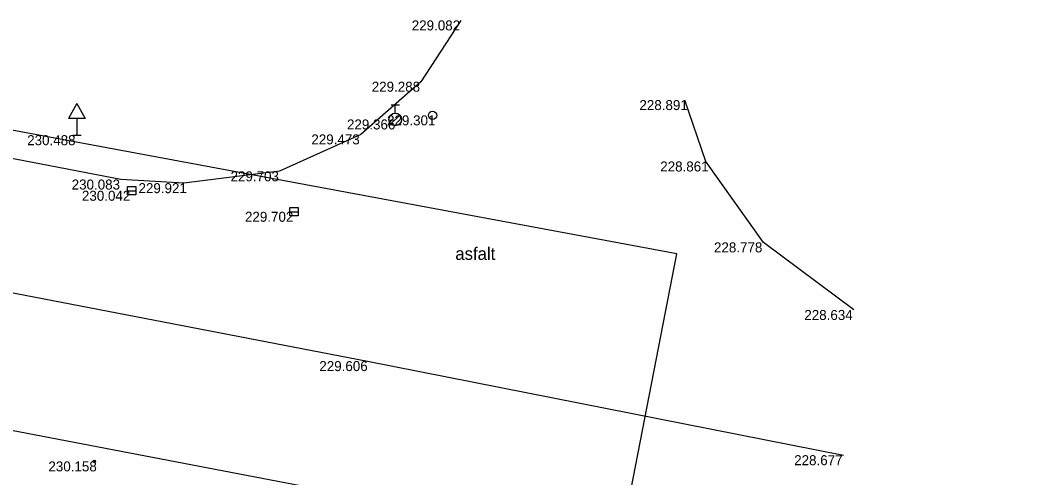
# Model space of a CAD drawing. Extents: x -599516 to -599132, y -1163668 to -1163119.
# Drawn here: x -599435.49 to -599405.11, y -1163133.14 to -1163119.42 of the extents above; entities that cross this region are included whole.
import ezdxf

# ---------------------------------------------------------------- set-up
doc = ezdxf.new("R2010")
doc.units = 0
for name, color, linetype in [('_ZEMERENI OBLAST', 7, 'Continuous'), ('Bod-oznac1', 7, 'Continuous'), ('Bod-vyska1', 7, 'Continuous'), ('Z_dopravni-zarizeni-znacky', 7, 'Continuous'), ('Z_kanalizace-znacky-vpust', 7, 'Continuous'), ('Z_komunikace', 7, 'Continuous'), ('Z_komunikace-osa', 7, 'Continuous'), ('Z_popis-budov-povrchu', 7, 'Continuous'), ('Z_voda-znacky-hydrant', 7, 'Continuous'), ('Z_voda-znacky-soupe', 7, 'Continuous'), ('Z_vol-zn-podrobny-vyskovy-bod-geo', 7, 'Continuous')]:
    doc.layers.add(name, color=color, linetype=linetype)

msp = doc.modelspace()

# ---------------------------------------------------------------- linework, layer by layer
at = {"layer": '_ZEMERENI OBLAST'}
msp.add_lwpolyline([(-599246.21, -1163173.61), (-599310.76, -1163161.2), (-599382.471, -1163147.382), (-599418.511, -1163140.298), (-599415.805, -1163126.425), (-599441.73, -1163121.594), (-599445.004, -1163135.25), (-599483.712, -1163127.751), (-599506.25, -1163123.345), (-599510.771, -1163146.476), (-599502.636, -1163301.975), (-599510.038, -1163302.355), (-599510.12, -1163309.17), (-599515.16, -1163309.664), (-599511.204, -1163380.278), (-599506.35, -1163380.56), (-599506.01, -1163391.1), (-599497.946, -1163390.674), (-599491.96, -1163502.01)], dxfattribs=at)
at = {"layer": 'Bod-oznac1'}
for p, q in [((-599422.286, -1163119.422), (-599422.286, -1163119.422)), ((-599423.483, -1163121.26), (-599423.483, -1163121.26)), ((-599415.563, -1163121.811), (-599415.563, -1163121.811)), ((-599423.13, -1163122.27), (-599423.13, -1163122.27)), ((-599424.248, -1163122.392), (-599424.248, -1163122.392)), ((-599433.79, -1163122.864), (-599433.79, -1163122.864)), ((-599425.28, -1163122.84), (-599425.28, -1163122.84)), ((-599414.939, -1163123.652), (-599414.939, -1163123.652)), ((-599432.47, -1163124.194), (-599432.47, -1163124.194)), ((-599427.715, -1163123.948), (-599427.715, -1163123.948)), ((-599430.59, -1163124.303), (-599430.59, -1163124.303)), ((-599432.151, -1163124.531), (-599432.151, -1163124.531)), ((-599427.283, -1163125.161), (-599427.283, -1163125.161)), ((-599413.209, -1163126.079), (-599413.209, -1163126.079)), ((-599410.504, -1163128.106), (-599410.504, -1163128.106)), ((-599425.078, -1163129.639), (-599425.078, -1163129.639)), ((-599433.269, -1163132.647), (-599433.269, -1163132.647)), ((-599410.816, -1163132.461), (-599410.816, -1163132.461))]:
    msp.add_line(p, q, dxfattribs=at)
at = {"layer": 'Z_dopravni-zarizeni-znacky'}
for p, q in [((-599433.79, -1163121.914), (-599434.04, -1163122.364)), ((-599433.79, -1163121.914), (-599433.54, -1163122.364)), ((-599433.54, -1163122.364), (-599434.04, -1163122.364)), ((-599433.79, -1163122.364), (-599433.79, -1163122.864)), ((-599433.915, -1163122.864), (-599433.665, -1163122.864))]:
    msp.add_line(p, q, dxfattribs=at)
at = {"layer": 'Z_kanalizace-znacky-vpust'}
for p, q in [((-599432.276, -1163124.531), (-599432.026, -1163124.531)), ((-599427.408, -1163125.161), (-599427.158, -1163125.161))]:
    msp.add_line(p, q, dxfattribs=at)
for points in [[(-599432.276, -1163124.406), (-599432.026, -1163124.406), (-599432.026, -1163124.656), (-599432.276, -1163124.656)], [(-599427.408, -1163125.036), (-599427.158, -1163125.036), (-599427.158, -1163125.286), (-599427.408, -1163125.286)]]:
    msp.add_lwpolyline(points, close=True, dxfattribs=at)
at = {"layer": 'Z_komunikace'}
for points in [[(-599422.286, -1163119.422), (-599423.483, -1163121.26), (-599425.28, -1163122.84), (-599427.715, -1163123.948), (-599430.59, -1163124.303), (-599432.47, -1163124.194), (-599441.469, -1163122.461), (-599448.918, -1163121.01)], [(-599410.504, -1163128.106), (-599413.209, -1163126.079), (-599414.939, -1163123.652), (-599415.563, -1163121.811)], [(-599450.862, -1163128.792), (-599440.975, -1163130.704), (-599435.752, -1163131.712), (-599427.298, -1163133.328), (-599425.567, -1163133.659), (-599413.499, -1163136.01)]]:
    msp.add_lwpolyline(points, dxfattribs=at)
at = {"layer": 'Z_komunikace-osa'}
msp.add_lwpolyline([(-599449.239, -1163124.985), (-599425.078, -1163129.639), (-599410.816, -1163132.461)], dxfattribs=at)
at = {"layer": 'Z_voda-znacky-hydrant'}
for p, q in [((-599424.373, -1163121.954), (-599424.123, -1163121.954)), ((-599424.248, -1163122.204), (-599424.248, -1163121.954)), ((-599424.115, -1163122.259), (-599424.38, -1163122.525))]:
    msp.add_line(p, q, dxfattribs=at)
msp.add_circle((-599424.248, -1163122.392), 0.188, dxfattribs=at)
at = {"layer": 'Z_voda-znacky-soupe'}
msp.add_circle((-599423.13, -1163122.27), 0.125, dxfattribs=at)
at = {"layer": 'Z_vol-zn-podrobny-vyskovy-bod-geo'}
for radius in [0.0375, 0.0125]:
    msp.add_circle((-599433.269, -1163132.647), radius, dxfattribs=at)

# ---------------------------------------------------------------- texts
at = {"layer": 'Bod-vyska1'}
for s, p in [('229.082', (-599423.754, -1163119.722)), ('229.288', (-599424.953, -1163121.56)), ('228.891', (-599416.929, -1163122.111)), ('229.301', (-599424.494, -1163122.57)), ('229.366', (-599425.695, -1163122.692)), ('230.488', (-599435.281, -1163123.164)), ('229.473', (-599426.763, -1163123.14)), ('228.861', (-599416.305, -1163123.952)), ('230.083', (-599433.948, -1163124.494)), ('229.703', (-599429.185, -1163124.248)), ('229.921', (-599431.945, -1163124.603)), ('230.042', (-599433.64, -1163124.831)), ('229.702', (-599428.753, -1163125.461)), ('228.778', (-599414.694, -1163126.379)), ('228.634', (-599411.986, -1163128.406)), ('229.606', (-599426.524, -1163129.939)), ('230.158', (-599434.645, -1163132.947)), ('228.677', (-599412.29, -1163132.761))]:
    msp.add_text(s, height=0.3, dxfattribs=at).set_placement(p)
at = {"layer": 'Z_popis-budov-povrchu'}
msp.add_text('asfalt', height=0.375, dxfattribs=at).set_placement((-599422.448, -1163126.604))

doc.saveas('drawing.dxf')
